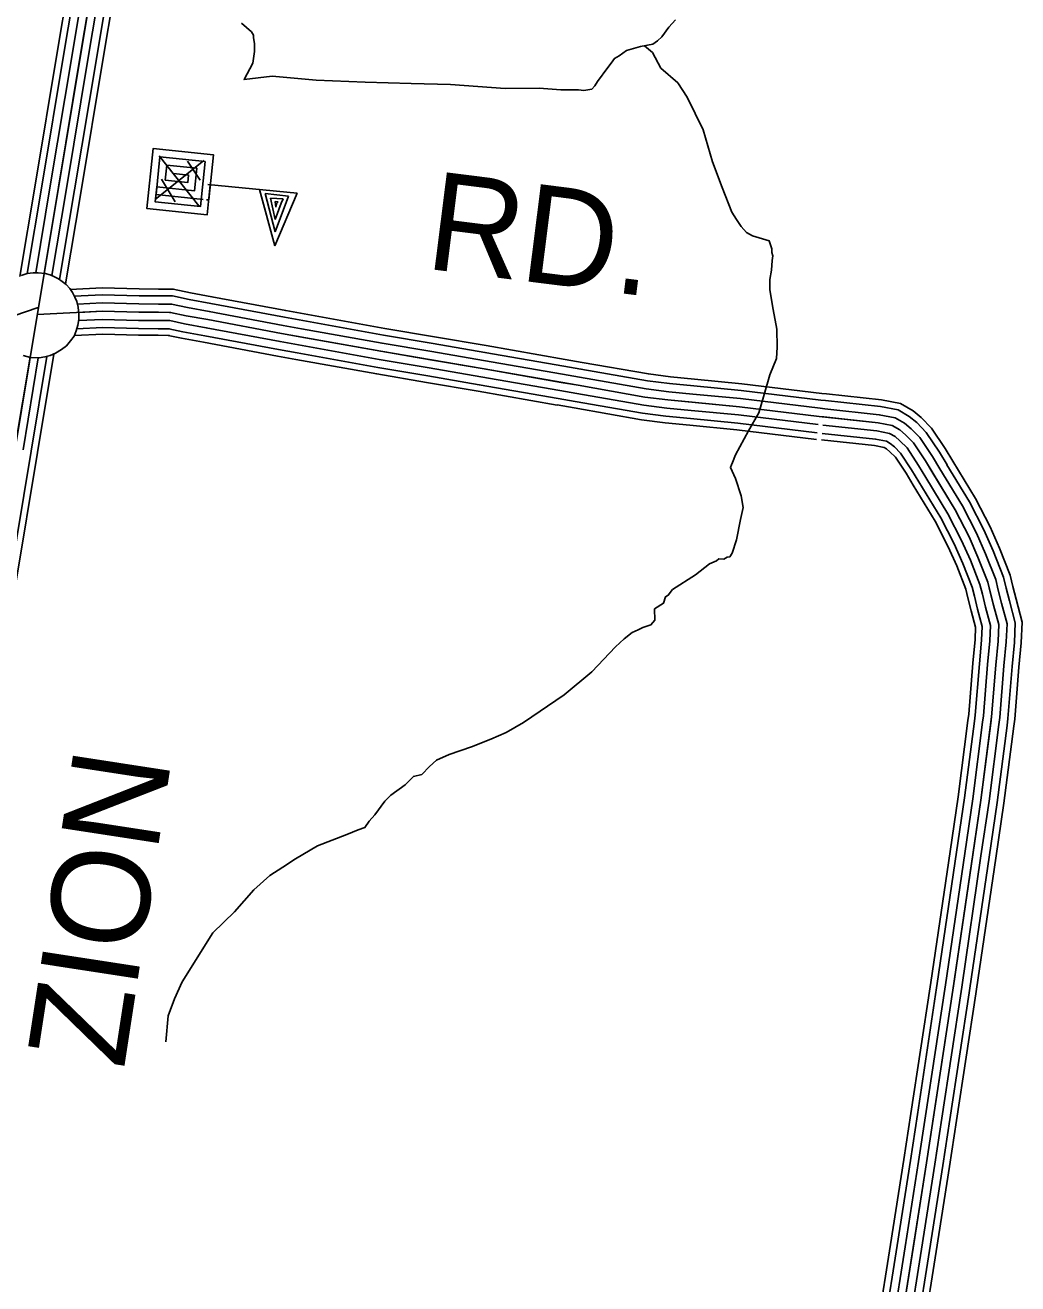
# Model space of a CAD drawing. Extents: x 1551132 to 1791609, y 378168 to 563823.
# Drawn here: x 1628374 to 1632118, y 458741 to 463487 of the extents above; entities that cross this region are included whole.
import ezdxf

# ---------------------------------------------------------------- set-up
doc = ezdxf.new("R2010")
doc.units = 0
for name, color, linetype in [('DESIGN - ROW - Right-of-Way and Easement Labels', 7, 'Continuous'), ('DESIGN - TRANSPORTATION - Text', 7, 'Continuous'), ('DESIGN - UTILITIES - Cable (Underground) with Text', 7, 'Continuous'), ('SURVEY - CONTOURS - Index with Text', 7, 'Continuous'), ('SURVEY - TRANSPORTATION - Roads', 7, 'Continuous'), ('SURVEY - VEGETATION - Features with Text', 7, 'Continuous')]:
    doc.layers.add(name, color=color, linetype=linetype)

msp = doc.modelspace()

# ---------------------------------------------------------------- linework, layer by layer
at = {"layer": 'DESIGN - TRANSPORTATION - Text'}
for points in [[(1629189.927, 463494.022), (1629227.576, 463461.438), (1629235.434, 463449.304), (1629235.309, 463439.279), (1629239.042, 463417.17), (1629238.676, 463387.094), (1629232.134, 463343.06), (1629199.343, 463281.325), (1629305.624, 463293.967), (1629471.645, 463279.741), (1629655.766, 463271.3), (1629829.928, 463267), (1629978.058, 463263.041), (1630184.128, 463248.291), (1630312.284, 463248.608), (1630394.323, 463243.508), (1630460.389, 463242.641), (1630480.388, 463240.374), (1630510.487, 463245.991), (1630522.654, 463257.866), (1630532.854, 463273.775), (1630571.561, 463327.41), (1630583.769, 463343.285), (1630596.002, 463361.178), (1630614.143, 463370.961), (1630642.418, 463390.645), (1630694.666, 463405.995), (1630740.84, 463415.421), (1630759.007, 463427.213), (1630775.215, 463443.038), (1630801.689, 463478.789), (1630826.055, 463506.54)], [(1628904.698, 459653.438), (1628913.906, 459751.574), (1628936.714, 459815.451), (1628965.522, 459879.244), (1629081.927, 460064.207), (1629162.984, 460143.36), (1629236.091, 460226.62), (1629296.814, 460279.963), (1629345.263, 460311.414), (1629393.704, 460342.857), (1629476.402, 460391.908), (1629587.057, 460434.567), (1629629.323, 460452.059), (1629655.473, 460461.735), (1629671.78, 460485.585), (1629692.097, 460509.386), (1629730.771, 460561.012), (1629753.062, 460582.78), (1629807.611, 460622.172), (1629838.035, 460653.857), (1629870.168, 460661.448), (1629898.567, 460691.158), (1629924.883, 460714.875), (1629973.207, 460736.3), (1630057.663, 460765.268), (1630130.103, 460794.394), (1630188.485, 460819.694), (1630253.017, 460856.945), (1630406.472, 460961.207), (1630511.661, 461048.059), (1630600.926, 461143.136), (1630633.333, 461172.796), (1630663.658, 461196.454), (1630685.799, 461206.196), (1630703.94, 461215.98), (1630734.098, 461225.614), (1630748.331, 461243.472), (1630746.847, 461285.607), (1630781.147, 461307.207), (1630789.455, 461331.166), (1630799.538, 461337.05), (1630815.821, 461358.892), (1630902.602, 461413.902), (1630955.168, 461455.32), (1630981.342, 461467.012), (1630989.45, 461474.92), (1631009.45, 461472.654), (1631021.558, 461480.52), (1631031.591, 461482.387), (1631039.774, 461496.321), (1631056.399, 461546.239), (1631071.348, 461622.241), (1631081.923, 461668.225), (1631074.448, 461712.443), (1631053.215, 461776.895), (1631033.708, 461819.271), (1631037.832, 461829.238), (1631041.932, 461837.205), (1631052.316, 461867.156), (1631101.464, 461956.75), (1631140.339, 462024.418), (1631161.221, 462094.337), (1631182.146, 462168.255), (1631206.929, 462230.098), (1631209.445, 462272.175), (1631208.279, 462340.376), (1631195.171, 462414.745), (1631182.063, 462489.122), (1631182.529, 462527.214), (1631188.979, 462563.232), (1631191.421, 462599.291), (1631193.646, 462617.317), (1631189.788, 462629.4), (1631189.954, 462643.434), (1631180.313, 462673.643), (1631116.464, 462692.535), (1631094.59, 462704.852), (1631074.84, 462727.17), (1631057.141, 462753.479), (1631039.466, 462781.788), (1631002.551, 462874.523), (1630965.685, 462971.268), (1630931.119, 463092.046), (1630870.554, 463215.174), (1630835.171, 463269.784), (1630771.765, 463324.768), (1630740.449, 463383.337), (1630709.341, 463408.987)]]:
    msp.add_lwpolyline(points, dxfattribs=at)
at = {"layer": 'DESIGN - UTILITIES - Cable (Underground) with Text'}
for p, q in [((1629258.251, 462866.928), (1629314.969, 462654.375)), ((1629366.616, 462841.455), (1629279.151, 462851.404)), ((1629279.151, 462851.404), (1629316.202, 462707.216)), ((1629347.3, 462831.647), (1629299.301, 462834.813)), ((1629299.301, 462834.813), (1629316.459, 462754.165)), ((1629399.665, 462853.338), (1629314.969, 462654.375)), ((1629316.202, 462707.216), (1629366.616, 462841.455)), ((1629316.459, 462754.165), (1629339.033, 462815.672)), ((1629327.684, 462820.688), (1629317.117, 462822.188)), ((1629317.117, 462822.188), (1629318.792, 462800.622)), ((1629318.792, 462800.622), (1629323.675, 462815.322)), ((1629323.675, 462815.322), (1629327.684, 462820.688)), ((1629339.033, 462815.672), (1629347.3, 462831.647))]:
    msp.add_line(p, q, dxfattribs=at)
for points in [[(1629078.03, 462883.868), (1629072.088, 462884.443), (1629060.165, 462770.97), (1628833.261, 462794.859), (1628857.15, 463021.846), (1629084.145, 462997.874), (1629066.106, 462827.811), (1629058.056, 462828.56)], [(1629045.906, 462829.885), (1628867.668, 462848.625), (1628882.408, 462990.43), (1629052.73, 462972.524), (1629034.907, 462802.386), (1628864.543, 462820.2), (1628870.526, 462876.824), (1629012.382, 462862.001), (1629021.406, 462947.049), (1628907.975, 462958.931), (1628901.992, 462902.432), (1628986.998, 462893.417), (1628990.073, 462921.708), (1628933.099, 462927.649)], [(1629047.58, 462976.841), (1628864.718, 462829)], [(1629029.54, 462805.686), (1628879.375, 462994.572)], [(1629033.806, 462901.95), (1628985.589, 462974.465)], [(1628940.184, 462820.859), (1628887.6, 462905.649)], [(1629399.615, 462852.763), (1629063.505, 462885.368)]]:
    msp.add_lwpolyline(points, dxfattribs=at)
at = {"layer": 'SURVEY - CONTOURS - Index with Text'}
for points in [[(1627838.446, 456472.471), (1627770.465, 456623.05), (1627720.099, 456761.571), (1627686.867, 456914.191), (1627663.634, 457060.903), (1627648.259, 457199.457), (1627649.684, 457379.762), (1627666.159, 457613.868), (1627696.142, 457821.665), (1627737.616, 458107.381), (1627803.582, 458522.858), (1627897.688, 459154.191), (1628045.46, 460081.016), (1628177.966, 460942.013), (1628419.936, 462399.985), (1628666.298, 463877.907), (1628873.844, 465210.316), (1629028.382, 466177.083), (1629155.555, 466968.062), (1629317.943, 468001.431)], [(1628495.035, 463383.994), (1628577.25, 463877.198)], [(1628520.401, 463379.76), (1628602.616, 463872.965)], [(1628550.983, 463374.668), (1628633.198, 463867.873)], [(1628581.558, 463369.568), (1628663.773, 463862.773)], [(1628612.132, 463364.468), (1628694.347, 463857.673)], [(1628642.715, 463359.376), (1628724.93, 463852.581)], [(1628667.089, 463355.31), (1628749.304, 463848.514)], [(1628412.828, 462890.806), (1628495.043, 463384.01)], [(1628438.194, 462886.572), (1628520.409, 463379.777)], [(1628468.777, 462881.48), (1628550.992, 463374.685)], [(1628499.351, 462876.38), (1628581.566, 463369.585)], [(1628529.925, 462871.28), (1628612.14, 463364.485)], [(1628560.508, 462866.188), (1628642.723, 463359.393)], [(1628584.882, 462862.122), (1628667.097, 463355.326)], [(1628354.254, 462539.421), (1628412.828, 462890.814)], [(1628382.137, 462550.263), (1628438.194, 462886.581)], [(1628413.92, 462552.439), (1628468.777, 462881.489)], [(1628445.06, 462550.722), (1628499.351, 462876.389)], [(1628475.11, 462542.447), (1628529.925, 462871.289)], [(1628504.034, 462527.405), (1628560.508, 462866.197)], [(1628526.317, 462510.771), (1628584.882, 462862.13)], [(1628335.288, 461889.938), (1628392.462, 462234.414)], [(1628365.87, 461884.863), (1628423.636, 462232.897)], [(1628396.453, 461879.788), (1628455.702, 462236.772)], [(1628420.836, 461875.738), (1628482.376, 462246.531)], [(1628314.588, 461386.533), (1628396.453, 461879.804)], [(1628338.971, 461382.483), (1628420.836, 461875.754)]]:
    msp.add_lwpolyline(points, dxfattribs=at)
at = {"layer": 'SURVEY - TRANSPORTATION - Roads'}
for points in [[(1624998.958, 462563.62), (1625141.113, 462550.453), (1625445.406, 462517.928), (1625943.869, 462461.793), (1626310.102, 462406.717), (1626664.319, 462351.741), (1626838.423, 462324.273), (1627296.804, 462266.455), (1627510.991, 462240.68), (1627627.113, 462229.721), (1627696.045, 462224.505), (1627733.277, 462226.863), (1627759.326, 462226.646), (1627807.467, 462234.28), (1627948.047, 462279.273), (1628126.776, 462333.974), (1628331.563, 462390.476), (1628423.603, 462421.977)], [(1628543.416, 462489.87), (1628664.072, 462496.062), (1628803.985, 462492.446), (1628877.325, 462491.862), (1628919.516, 462491.529)], [(1628558.749, 462464.911), (1628664.397, 462470.328), (1628803.552, 462466.728), (1628877.117, 462466.145), (1628919.316, 462465.812)], [(1628919.341, 462465.812), (1628929.574, 462465.72), (1628992.714, 462452.12), (1629073.946, 462437.569), (1629352.056, 462385.201), (1629421.121, 462372.809)], [(1628919.558, 462491.529), (1628932.424, 462491.412), (1628997.689, 462477.354), (1629078.596, 462462.862), (1629356.706, 462410.502), (1629425.662, 462398.118)], [(1628419.219, 462395.668), (1628665.189, 462408.285), (1628802.502, 462404.735), (1628876.625, 462404.143), (1628922.708, 462403.777), (1628980.714, 462391.276), (1629062.746, 462376.584), (1629340.848, 462324.225), (1629715.005, 462257.057), (1630097.196, 462191.822), (1630459.371, 462128.762), (1630711.482, 462084.636), (1630797.555, 462073.919), (1631067.84, 462047.685), (1631368.1, 462011.184), (1631590.311, 461987.342), (1631644.327, 461976.884), (1631672.259, 461960.617), (1631694.159, 461942.4), (1631723.983, 461912.082), (1631769.557, 461843.547), (1631881.321, 461658.742), (1631933.703, 461557.506), (1631967.194, 461481.046), (1632004.551, 461386.51), (1632025.942, 461300.116), (1632045.775, 461226.264), (1632042.95, 461163.638), (1632034.267, 461073.485), (1632018.784, 460879.114), (1631978.36, 460564.647), (1631872.82, 459847.687), (1631773.772, 459196.836), (1631677.007, 458582.07)], [(1628571.241, 462434.502), (1628664.797, 462439.302), (1628803.027, 462435.736), (1628876.875, 462435.144), (1628919.066, 462434.811)], [(1628576.074, 462403.71), (1628665.189, 462408.285), (1628802.502, 462404.735), (1628876.625, 462404.143), (1628918.824, 462403.81)], [(1628919.074, 462434.811), (1628926.141, 462434.752), (1628986.714, 462421.694), (1629068.346, 462407.077), (1629346.456, 462354.717), (1629415.646, 462342.3)], [(1628575.799, 462372.659), (1628665.58, 462377.267), (1628801.977, 462373.734), (1628876.375, 462373.142), (1628918.583, 462372.809)], [(1628918.541, 462372.809), (1628919.274, 462372.801), (1628974.715, 462360.859), (1629057.146, 462346.092), (1629335.239, 462293.732), (1629404.696, 462281.265)], [(1628918.808, 462403.81), (1628922.708, 462403.777), (1628980.714, 462391.276), (1629062.746, 462376.584), (1629340.848, 462324.225), (1629410.171, 462311.783)], [(1629421.112, 462372.809), (1629725.697, 462318.133), (1629912.984, 462286.166)], [(1629425.654, 462398.118), (1629730.13, 462343.459), (1629917.309, 462311.516)], [(1628559.441, 462316.032), (1628666.288, 462321.508), (1628801.035, 462318.024), (1628875.934, 462317.424), (1628918.141, 462317.091)], [(1628568.799, 462341.258), (1628665.98, 462346.242), (1628801.452, 462342.742), (1628876.134, 462342.142), (1628918.333, 462341.808)], [(1628913.108, 462317.133), (1628963.931, 462306.182), (1629047.08, 462291.29), (1629325.165, 462238.931), (1629394.855, 462226.431)], [(1628915.841, 462341.833), (1628968.715, 462330.433), (1629051.546, 462315.599), (1629329.64, 462263.248), (1629399.221, 462250.756)], [(1629410.154, 462311.783), (1629715.005, 462257.057), (1629902.551, 462225.048)], [(1629415.629, 462342.292), (1629720.355, 462287.591), (1629907.768, 462255.607)], [(1629917.292, 462311.516), (1630112.096, 462278.266), (1630410.281, 462226.348)], [(1629404.679, 462281.274), (1629709.656, 462226.522), (1629897.334, 462194.488)], [(1629912.968, 462286.166), (1630107.73, 462252.923), (1630405.864, 462201.014)], [(1629394.83, 462226.431), (1629700.047, 462171.638), (1629887.96, 462139.562)], [(1629399.196, 462250.756), (1629704.314, 462195.98), (1629892.118, 462163.929)], [(1629902.534, 462225.048), (1630097.196, 462191.822), (1630395.231, 462139.929)], [(1629907.751, 462255.607), (1630102.463, 462222.373), (1630400.548, 462170.471)], [(1630410.264, 462226.356), (1630474.454, 462215.173), (1630724.473, 462171.413), (1630807.213, 462161.113), (1630897.778, 462152.321)], [(1629897.318, 462194.488), (1630091.93, 462161.271), (1630389.915, 462109.386)], [(1630400.531, 462170.48), (1630464.704, 462159.304), (1630716.074, 462115.303), (1630800.972, 462104.737), (1630892.294, 462095.87)], [(1630405.856, 462201.022), (1630470.038, 462189.839), (1630720.665, 462145.971), (1630804.38, 462135.546), (1630895.294, 462126.721)], [(1629887.943, 462139.562), (1630082.463, 462106.361), (1630380.356, 462054.493)], [(1629892.101, 462163.929), (1630086.663, 462130.72), (1630384.598, 462078.844)], [(1630395.214, 462139.937), (1630459.371, 462128.762), (1630711.482, 462084.636), (1630797.555, 462073.919), (1630889.303, 462065.011)], [(1630895.278, 462126.729), (1631074.573, 462109.32), (1631375.15, 462072.786), (1631392.733, 462070.903)], [(1630897.761, 462152.33), (1631077.373, 462134.888), (1631378.066, 462098.337), (1631395.483, 462096.47)], [(1630384.573, 462078.852), (1630448.705, 462067.685), (1630702.299, 462023.301), (1630790.73, 462012.292), (1630883.311, 462003.301)], [(1630389.898, 462109.395), (1630454.038, 462098.22), (1630706.89, 462053.969), (1630794.138, 462043.102), (1630886.311, 462034.151)], [(1630892.278, 462095.878), (1631071.207, 462078.503), (1631371.625, 462041.985), (1631389.433, 462040.077)], [(1631395.466, 462096.47), (1631603.353, 462074.17), (1631675.609, 462060.178), (1631722.725, 462032.735), (1631753.616, 462007.035), (1631792.382, 461967.634), (1631843.639, 461890.548), (1631872.538, 461842.764)], [(1630380.331, 462054.502), (1630444.455, 462043.335), (1630698.641, 461998.842), (1630788.005, 461987.717), (1630880.92, 461978.7)], [(1630886.295, 462034.16), (1631064.474, 462016.868), (1631364.575, 461980.384)], [(1630889.286, 462065.019), (1631067.84, 462047.685), (1631368.1, 462011.184), (1631386.124, 462009.251)], [(1631389.416, 462040.077), (1631594.92, 462018.026), (1631655.385, 462006.318), (1631690.092, 461986.101), (1631715.175, 461965.242), (1631748.158, 461931.716), (1631795.74, 461860.156), (1631824.006, 461813.413)], [(1631392.724, 462070.903), (1631599.528, 462048.711), (1631666.435, 462035.752), (1631707.934, 462011.593), (1631736.183, 461988.084), (1631772.332, 461951.341), (1631821.922, 461876.773), (1631850.53, 461829.455)], [(1630880.911, 461978.708), (1631058.415, 461961.475), (1631358.242, 461925.024)], [(1630883.295, 462003.309), (1631061.107, 461986.05), (1631361.05, 461949.583)], [(1631382.799, 461978.425), (1631585.703, 461956.658), (1631633.269, 461947.45), (1631654.426, 461935.133), (1631673.143, 461919.557), (1631699.809, 461892.448), (1631743.374, 461826.938), (1631770.957, 461781.329)], [(1631386.108, 462009.251), (1631590.311, 461987.342), (1631644.327, 461976.884), (1631672.259, 461960.617), (1631694.159, 461942.4), (1631723.983, 461912.082), (1631769.557, 461843.547), (1631797.481, 461797.371)], [(1631379.491, 461947.599), (1631581.095, 461925.974), (1631622.219, 461918.016), (1631636.585, 461909.64), (1631652.135, 461896.715), (1631675.634, 461872.823), (1631717.192, 461810.321), (1631744.433, 461765.287)], [(1631376.858, 461923.024), (1631577.42, 461901.507), (1631613.402, 461894.54), (1631622.369, 461889.323), (1631635.377, 461878.498), (1631656.36, 461857.164), (1631696.317, 461797.079), (1631723.283, 461752.495)], [(1631872.53, 461842.78), (1631957.886, 461701.643), (1632012.909, 461595.299), (1632048.184, 461514.772), (1632088.283, 461413.286), (1632099.041, 461369.86)], [(1631797.473, 461797.387), (1631881.321, 461658.742), (1631933.703, 461557.506), (1631967.194, 461481.046), (1632004.551, 461386.51), (1632013.893, 461348.776)], [(1631823.997, 461813.43), (1631908.379, 461673.901), (1631961.694, 461570.865), (1631995.818, 461492.963), (1632034.142, 461395.977), (1632043.984, 461356.226)], [(1631850.522, 461829.472), (1631935.436, 461689.068), (1631989.685, 461584.224), (1632024.434, 461504.888), (1632063.733, 461405.436), (1632074.075, 461363.676)], [(1631723.275, 461752.511), (1631805.631, 461616.333), (1631855.396, 461520.147), (1631887.129, 461447.703), (1631921.77, 461360.034), (1631929.72, 461327.934)], [(1631744.424, 461765.303), (1631827.206, 461628.416), (1631877.721, 461530.789), (1631909.953, 461457.204), (1631945.369, 461367.585), (1631953.711, 461333.875)], [(1631770.949, 461781.345), (1631854.263, 461643.583), (1631905.712, 461544.148), (1631938.569, 461469.129), (1631974.96, 461377.043), (1631983.802, 461341.326)], [(1632074.075, 461363.693), (1632085.974, 461315.608), (1632108.14, 461233.065), (1632104.815, 461159.263), (1632096.032, 461068.052), (1632080.466, 460872.697), (1632077.066, 460846.263)], [(1632099.041, 461369.868), (1632110.882, 461322.034), (1632134.015, 461235.89), (1632130.473, 461157.454), (1632121.648, 461065.794), (1632106.057, 460870.03), (1632102.574, 460842.979)], [(1631929.72, 461327.95), (1631941.978, 461278.449), (1631958.544, 461216.747), (1631956.427, 461169.755), (1631947.886, 461081.086), (1631932.511, 460888.097), (1631929.569, 460865.238)], [(1631953.711, 461333.892), (1631965.91, 461284.624), (1631983.41, 461219.464), (1631981.085, 461168.013), (1631972.502, 461078.919), (1631957.102, 460885.53), (1631954.085, 460862.08)], [(1631983.802, 461341.342), (1631995.926, 461292.374), (1632014.593, 461222.864), (1632012.018, 461165.821), (1632003.384, 461076.202), (1631987.943, 460882.322), (1631984.826, 460858.13)], [(1632013.893, 461348.793), (1632025.942, 461300.116), (1632045.775, 461226.264), (1632042.95, 461163.638), (1632034.267, 461073.485), (1632018.784, 460879.114), (1632015.576, 460854.171)], [(1632043.984, 461356.243), (1632055.958, 461307.858), (1632076.958, 461229.665), (1632073.883, 461161.454), (1632065.15, 461070.769), (1632049.625, 460875.905), (1632046.325, 460850.213)], [(1631929.569, 460865.247), (1631892.453, 460576.489), (1631862.262, 460371.409)], [(1631954.085, 460862.097), (1631916.936, 460573.114), (1631886.712, 460367.809)], [(1631984.826, 460858.138), (1631947.652, 460568.881), (1631917.386, 460363.292)], [(1632015.576, 460854.188), (1631978.36, 460564.647), (1631948.052, 460358.775)], [(1632046.325, 460850.238), (1632009.067, 460560.414), (1631978.718, 460354.258)], [(1632077.066, 460846.28), (1632039.783, 460556.18), (1632009.392, 460349.742)], [(1632102.574, 460843.004), (1632065.258, 460552.664), (1632034.833, 460346)], [(1631862.271, 460371.425), (1631789.447, 459876.746)], [(1631886.72, 460367.825), (1631813.896, 459873.146)], [(1631917.394, 460363.309), (1631844.571, 459868.629)], [(1631948.06, 460358.792), (1631875.237, 459864.112)], [(1631978.726, 460354.275), (1631905.903, 459859.595)], [(1632009.4, 460349.758), (1631936.577, 459855.079)], [(1632034.842, 460346.016), (1631962.018, 459851.337)], [(1631789.447, 459876.737), (1631787.055, 459860.512), (1631714.365, 459382.841)], [(1631813.896, 459873.146), (1631811.505, 459856.862), (1631738.806, 459379.116)], [(1631844.571, 459868.637), (1631842.162, 459852.27), (1631769.447, 459374.458)], [(1631875.237, 459864.129), (1631872.82, 459847.687), (1631800.097, 459369.791)], [(1631905.903, 459859.62), (1631903.478, 459843.103), (1631830.746, 459365.124)], [(1631936.577, 459855.112), (1631934.135, 459838.512), (1631861.387, 459360.466)], [(1631962.018, 459851.37), (1631959.568, 459834.711), (1631886.811, 459356.591)], [(1631714.365, 459382.858), (1631688.074, 459210.103), (1631637.575, 458889.228)], [(1631738.806, 459379.133), (1631712.507, 459206.32), (1631661.983, 458885.386)], [(1631769.447, 459374.474), (1631743.139, 459201.578), (1631692.607, 458880.561)], [(1631800.097, 459369.808), (1631773.772, 459196.836), (1631723.231, 458875.745)], [(1631830.746, 459365.141), (1631804.405, 459192.095), (1631753.856, 458870.928)], [(1631861.387, 459360.482), (1631835.037, 459187.353), (1631784.48, 458866.103)], [(1631886.811, 459356.607), (1631860.453, 459183.419), (1631809.879, 458862.103)], [(1631637.575, 458889.245), (1631591.251, 458594.946), (1631562.51, 458393.657)], [(1631661.983, 458885.403), (1631615.692, 458591.27), (1631586.976, 458390.165)], [(1631692.607, 458880.578), (1631646.35, 458586.67), (1631617.659, 458385.782)], [(1631723.231, 458875.761), (1631677.007, 458582.07), (1631648.35, 458381.398)], [(1631753.856, 458870.945), (1631707.665, 458577.47), (1631679.04, 458377.015)], [(1631784.48, 458866.119), (1631738.323, 458572.87), (1631709.723, 458372.631)], [(1631809.879, 458862.119), (1631763.755, 458569.053), (1631735.181, 458368.998)]]:
    msp.add_lwpolyline(points, dxfattribs=at)
at = {"layer": 'SURVEY - VEGETATION - Features with Text'}
msp.add_lwpolyline([(1628358.513, 462542.372), (1628382.112, 462550.088), (1628404.478, 462552.739), (1628422.428, 462553.439), (1628449.385, 462550.205), (1628467.918, 462544.938), (1628482.701, 462538.522), (1628500.001, 462529.638), (1628514.042, 462520.604), (1628528.808, 462508.554), (1628542.208, 462493.82), (1628552.408, 462478.278), (1628560.716, 462461.695), (1628569.074, 462445.069), (1628574.241, 462423.977), (1628576.807, 462396.543), (1628576.132, 462377.367), (1628572.966, 462356.084), (1628565.849, 462333.658), (1628558.908, 462313.957), (1628545.508, 462295.932), (1628529.425, 462277.873), (1628510.934, 462263.939), (1628488.426, 462249.806), (1628467.943, 462240.747), (1628448.177, 462235.714), (1628426.894, 462232.539), (1628394.32, 462233.897), (1628366.029, 462240.822)], dxfattribs=at)

# ---------------------------------------------------------------- texts
at = {"layer": 'DESIGN - ROW - Right-of-Way and Easement Labels'}
for s, height, rotation, p in [('RD.', 369.9915, 352.811125, (1629877.777, 462569.631)), ('ZION', 370.0093, 81.251283, (1628746.17, 459547.413))]:
    msp.add_text(s, height=height, rotation=rotation, dxfattribs=at).set_placement(p)

doc.saveas('drawing.dxf')
